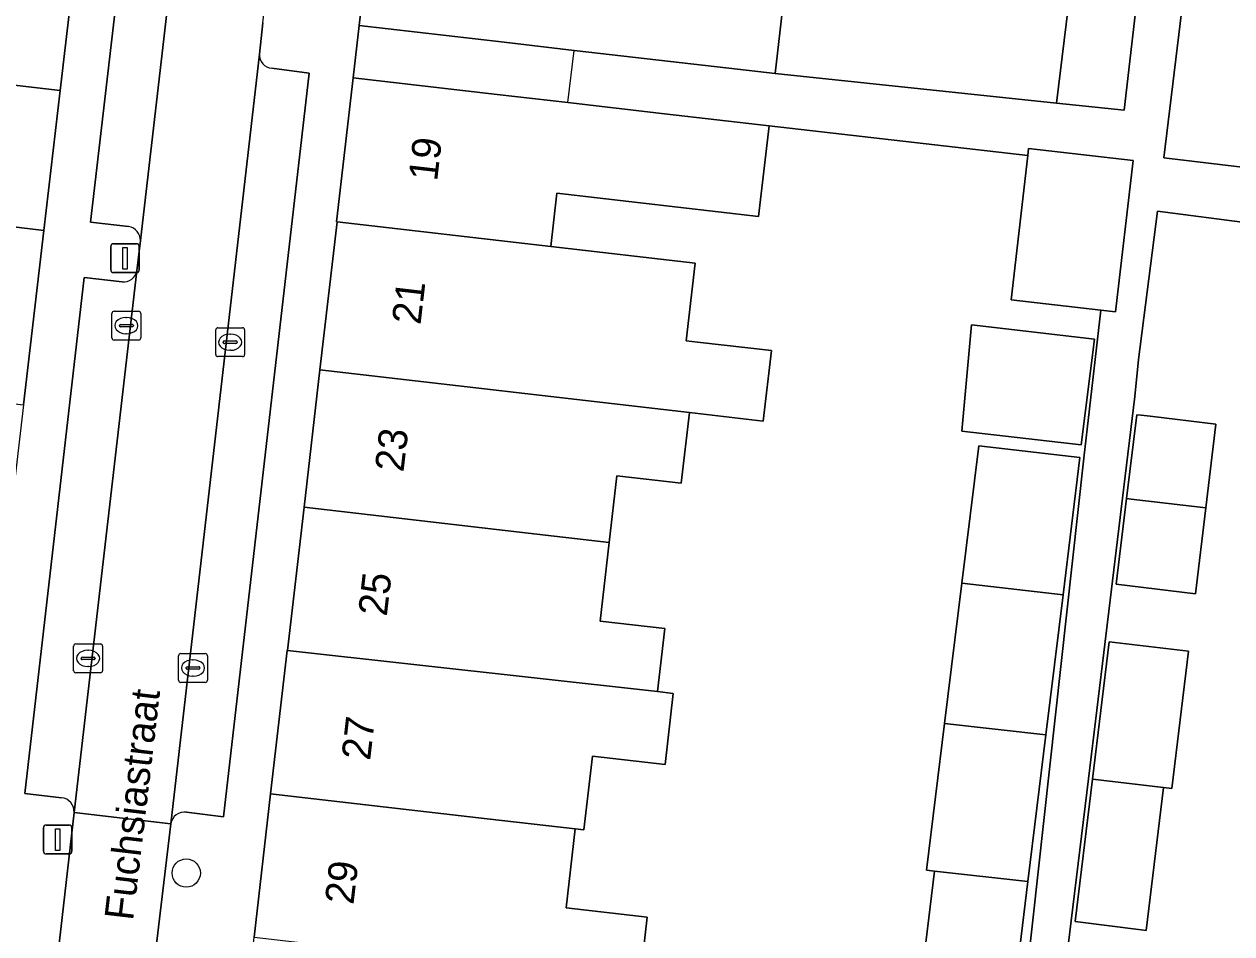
# Model space of a CAD drawing. Extents: x 161692 to 162379, y 380760 to 381678.
# Drawn here: x 161949.35 to 161991.17, y 381068.36 to 381099.87 of the extents above; entities that cross this region are included whole.
import ezdxf

# ---------------------------------------------------------------- set-up
doc = ezdxf.new("R2010")
doc.units = 0
for name, color, linetype in [('IMGEO_Boom', 7, 'Continuous'), ('IMGEO_Erf', 7, 'Continuous'), ('IMGEO_Kolk', 7, 'Continuous'), ('IMGEO_Lichtmast', 7, 'Continuous'), ('IMGEO_Openbare_ruimte_label', 7, 'Continuous'), ('IMGEO_Pand', 7, 'Continuous'), ('IMGEO_Pand_nummerreeks', 7, 'Continuous'), ('IMGEO_Pand_overbouw', 7, 'Continuous'), ('IMGEO_Parkeervlak_open', 7, 'Continuous'), ('IMGEO_Rijbaan_lokaal_open', 7, 'Continuous'), ('IMGEO_Voetpad_open', 7, 'Continuous')]:
    doc.layers.add(name, color=color, linetype=linetype)

msp = doc.modelspace()

# ---------------------------------------------------------------- linework, layer by layer
at = {"layer": 'IMGEO_Boom'}
msp.add_circle((161954.959, 381070.464), 0.489, dxfattribs=at)
at = {"layer": 'IMGEO_Erf'}
for points in [[(161975.644, 381100.683), (161975.352, 381098.155), (161985.096, 381097.131), (161985.692, 381102.057)], [(161983.874, 381065.173), (161986.04, 381084.838), (161986.632, 381089.965), (161983.519, 381090.325), (161984.096, 381095.314), (161975.143, 381096.349), (161974.779, 381093.202), (161967.794, 381094.01), (161967.581, 381092.167), (161972.581, 381091.589), (161972.27, 381088.902), (161972.663, 381088.856), (161975.224, 381088.56), (161974.942, 381086.122), (161972.381, 381086.418), (161972.097, 381083.968), (161969.873, 381084.225), (161969.606, 381081.914), (161969.292, 381079.194), (161971.533, 381078.935), (161971.281, 381076.751), (161971.825, 381076.688), (161971.54, 381074.22), (161969.027, 381074.511), (161968.731, 381071.956), (161968.432, 381071.991), (161968.116, 381069.26), (161970.922, 381068.935), (161970.664, 381066.7)], [(161991.792, 381092.98), (161988.59, 381093.391), (161987.931, 381088.252), (161987.811, 381086.967), (161987.384, 381083.453), (161986.779, 381078.489), (161986.2, 381073.729), (161985.601, 381068.808), (161985.01, 381063.958), (161984.611, 381060.68), (161984.26, 381057.563), (161987.669, 381057.182), (161987.283, 381053.735), (161987.968, 381053.655), (161987.423, 381048.79), (161986.722, 381048.869), (161986.174, 381043.974), (161991.781, 381043.296)]]:
    msp.add_lwpolyline(points, dxfattribs=at)
for points in [[(161981.82, 381085.776), (161982.155, 381089.452), (161986.41, 381088.96), (161985.946, 381085.299)], [(161987.161, 381080.475), (161987.522, 381083.437), (161987.876, 381086.342), (161988.028, 381086.324), (161988.331, 381086.287), (161990.616, 381086.009), (161990.265, 381083.119), (161989.902, 381080.141)], [(161980.873, 381070.529), (161980.596, 381070.56), (161981.22, 381075.647), (161981.816, 381080.502), (161982.4, 381085.259), (161985.906, 381084.854), (161985.322, 381080.096), (161984.728, 381075.257), (161984.104, 381070.174), (161983.496, 381065.217), (161983.12, 381062.154), (161979.212, 381062.605), (161979.588, 381065.668), (161980.267, 381065.59)], [(161988.197, 381068.469), (161988.027, 381068.491), (161985.737, 381068.79), (161986.337, 381073.713), (161986.917, 381078.473), (161989.661, 381078.154), (161989.082, 381073.394), (161988.801, 381073.427)]]:
    msp.add_lwpolyline(points, close=True, dxfattribs=at)
at = {"layer": 'IMGEO_Kolk'}
for p, q in [((161952.385, 381089), (161952.385, 381089.852)), ((161952.46, 381089.926), (161953.312, 381089.926)), ((161952.873, 381089.706), (161952.898, 381089.706)), ((161953.386, 381089.852), (161953.386, 381089)), ((161952.644, 381089.42), (161952.644, 381089.432)), ((161953.082, 381089.383), (161952.684, 381089.383)), ((161952.687, 381089.469), (161953.085, 381089.469)), ((161952.896, 381089.146), (161952.871, 381089.146)), ((161953.128, 381089.432), (161953.128, 381089.42)), ((161955.981, 381088.426), (161955.981, 381089.278)), ((161956.056, 381089.352), (161956.908, 381089.352)), ((161956.469, 381089.132), (161956.494, 381089.132)), ((161956.982, 381089.278), (161956.982, 381088.426)), ((161953.312, 381088.926), (161952.46, 381088.926)), ((161956.24, 381088.846), (161956.24, 381088.858)), ((161956.678, 381088.809), (161956.28, 381088.809)), ((161956.283, 381088.895), (161956.681, 381088.895)), ((161956.724, 381088.858), (161956.724, 381088.846)), ((161956.908, 381088.352), (161956.056, 381088.352)), ((161956.492, 381088.572), (161956.467, 381088.572)), ((161951.061, 381077.473), (161951.061, 381078.325)), ((161951.136, 381078.399), (161951.988, 381078.399)), ((161952.062, 381078.325), (161952.062, 381077.473)), ((161951.32, 381077.893), (161951.32, 381077.905)), ((161951.758, 381077.856), (161951.36, 381077.856)), ((161951.363, 381077.942), (161951.761, 381077.942)), ((161951.549, 381078.179), (161951.574, 381078.179)), ((161951.804, 381077.905), (161951.804, 381077.893)), ((161954.692, 381077.141), (161954.692, 381077.993)), ((161954.767, 381078.067), (161955.619, 381078.067)), ((161955.18, 381077.847), (161955.205, 381077.847)), ((161955.693, 381077.993), (161955.693, 381077.141)), ((161951.988, 381077.399), (161951.136, 381077.399)), ((161951.572, 381077.619), (161951.547, 381077.619)), ((161954.951, 381077.561), (161954.951, 381077.573)), ((161955.389, 381077.524), (161954.991, 381077.524)), ((161954.994, 381077.61), (161955.392, 381077.61)), ((161955.435, 381077.573), (161955.435, 381077.561)), ((161955.619, 381077.067), (161954.767, 381077.067)), ((161955.203, 381077.287), (161955.178, 381077.287))]:
    msp.add_line(p, q, dxfattribs=at)
for points in [[(161952.385, 381089), (161952.385, 381089.852)], [(161952.46, 381089.926), (161953.312, 381089.926)], [(161953.386, 381089.852), (161953.386, 381089)], [(161955.981, 381088.426), (161955.981, 381089.278)], [(161956.056, 381089.352), (161956.908, 381089.352)], [(161956.982, 381089.278), (161956.982, 381088.426)], [(161953.312, 381088.926), (161952.46, 381088.926)], [(161956.908, 381088.352), (161956.056, 381088.352)], [(161951.061, 381077.473), (161951.061, 381078.325)], [(161951.136, 381078.399), (161951.988, 381078.399)], [(161952.062, 381078.325), (161952.062, 381077.473)], [(161954.692, 381077.141), (161954.692, 381077.993)], [(161954.767, 381078.067), (161955.619, 381078.067)], [(161955.693, 381077.993), (161955.693, 381077.141)], [(161951.988, 381077.399), (161951.136, 381077.399)], [(161955.619, 381077.067), (161954.767, 381077.067)]]:
    msp.add_lwpolyline(points, dxfattribs=at)
for centre, radius, start, end in [((161952.462, 381089.85), 0.0765, 91.552, 178.448), ((161952.462, 381089.85), 0.0765, 91.552, 178.448), ((161953.31, 381089.85), 0.0765, 1.552, 88.448), ((161953.31, 381089.85), 0.0765, 1.552, 88.448), ((161952.684, 381089.429), 0.0403, 85.8775, 175.7526), ((161952.681, 381089.419), 0.0366, 178.938, 274.7102), ((161953.085, 381089.426), 0.043, 264.8664, 352.4533), ((161953.089, 381089.431), 0.0386, 1.7309, 96.639), ((161956.058, 381089.276), 0.0765, 91.552, 178.448), ((161956.058, 381089.276), 0.0765, 91.552, 178.448), ((161956.906, 381089.276), 0.0765, 1.552, 88.448), ((161956.906, 381089.276), 0.0765, 1.552, 88.448), ((161952.462, 381089.002), 0.0765, 181.552, 268.448), ((161952.462, 381089.002), 0.0765, 181.552, 268.448), ((161953.31, 381089.002), 0.0765, 271.552, 358.448), ((161953.31, 381089.002), 0.0765, 271.552, 358.448), ((161956.28, 381088.855), 0.0403, 85.8775, 175.7526), ((161956.277, 381088.845), 0.0366, 178.938, 274.7102), ((161956.681, 381088.852), 0.043, 264.8664, 352.4533), ((161956.685, 381088.857), 0.0386, 1.7309, 96.639), ((161956.058, 381088.428), 0.0765, 181.552, 268.448), ((161956.058, 381088.428), 0.0765, 181.552, 268.448), ((161956.906, 381088.428), 0.0765, 271.552, 358.448), ((161956.906, 381088.428), 0.0765, 271.552, 358.448), ((161951.138, 381078.323), 0.0765, 91.552, 178.448), ((161951.138, 381078.323), 0.0765, 91.552, 178.448), ((161951.986, 381078.323), 0.0765, 1.552, 88.448), ((161951.986, 381078.323), 0.0765, 1.552, 88.448), ((161951.36, 381077.902), 0.0403, 85.8775, 175.7526), ((161951.357, 381077.892), 0.0366, 178.938, 274.7102), ((161951.761, 381077.899), 0.043, 264.8664, 352.4533), ((161951.765, 381077.904), 0.0386, 1.7309, 96.639), ((161954.769, 381077.991), 0.0765, 91.552, 178.448), ((161954.769, 381077.991), 0.0765, 91.552, 178.448), ((161955.617, 381077.991), 0.0765, 1.552, 88.448), ((161955.617, 381077.991), 0.0765, 1.552, 88.448), ((161951.138, 381077.475), 0.0765, 181.552, 268.448), ((161951.138, 381077.475), 0.0765, 181.552, 268.448), ((161951.986, 381077.475), 0.0765, 271.552, 358.448), ((161951.986, 381077.475), 0.0765, 271.552, 358.448), ((161954.991, 381077.57), 0.0403, 85.8775, 175.7526), ((161954.988, 381077.56), 0.0366, 178.938, 274.7102), ((161955.392, 381077.567), 0.043, 264.8664, 352.4533), ((161955.396, 381077.572), 0.0386, 1.7309, 96.639), ((161954.769, 381077.143), 0.0765, 181.552, 268.448), ((161954.769, 381077.143), 0.0765, 181.552, 268.448), ((161955.617, 381077.143), 0.0765, 271.552, 358.448), ((161955.617, 381077.143), 0.0765, 271.552, 358.448)]:
    msp.add_arc(centre, radius, start, end, dxfattribs=at)
for centre, major_axis, ratio, start_param, end_param in [((161952.872, 381089.426), (-0.387, 0.002), 0.722429, 4.712389, 7.853982), ((161952.897, 381089.426), (-0.39, 0.002), 0.717154, 1.570796, 4.712389), ((161956.468, 381088.852), (-0.387, 0.002), 0.722429, 4.712389, 7.853982), ((161956.493, 381088.852), (-0.39, 0.002), 0.717154, 1.570796, 4.712389), ((161951.548, 381077.899), (-0.387, 0.002), 0.722429, 4.712389, 7.853982), ((161951.573, 381077.899), (-0.39, 0.002), 0.717154, 1.570796, 4.712389), ((161955.179, 381077.567), (-0.387, 0.002), 0.722429, 4.712389, 7.853982), ((161955.204, 381077.567), (-0.39, 0.002), 0.717154, 1.570796, 4.712389)]:
    msp.add_ellipse(centre, major_axis=major_axis, ratio=ratio, start_param=start_param, end_param=end_param, dxfattribs=at)
at = {"layer": 'IMGEO_Lichtmast'}
for p, q in [((161952.344, 381091.362), (161952.344, 381092.162)), ((161952.344, 381092.162), (161952.344, 381091.362)), ((161952.444, 381092.262), (161953.234, 381092.262)), ((161953.234, 381092.262), (161952.444, 381092.262)), ((161953.334, 381092.162), (161953.334, 381091.362)), ((161953.334, 381091.362), (161953.334, 381092.162)), ((161953.234, 381091.262), (161952.444, 381091.262)), ((161952.444, 381091.262), (161953.234, 381091.262)), ((161950.013, 381071.225), (161950.013, 381072.025)), ((161950.013, 381072.025), (161950.013, 381071.225)), ((161950.113, 381072.125), (161950.903, 381072.125)), ((161950.903, 381072.125), (161950.113, 381072.125)), ((161951.003, 381072.025), (161951.003, 381071.225)), ((161951.003, 381071.225), (161951.003, 381072.025)), ((161950.903, 381071.125), (161950.113, 381071.125)), ((161950.113, 381071.125), (161950.903, 381071.125))]:
    msp.add_line(p, q, dxfattribs=at)
for points in [[(161952.764, 381092.137), (161952.914, 381092.137), (161952.914, 381091.387), (161952.764, 381091.387), (161952.764, 381092.137)], [(161950.433, 381072), (161950.583, 381072), (161950.583, 381071.25), (161950.433, 381071.25), (161950.433, 381072)]]:
    msp.add_lwpolyline(points, dxfattribs=at)
for centre, start, end in [((161952.444, 381092.162), 90, 180), ((161952.444, 381092.162), 90, 180), ((161953.234, 381092.162), 0, 90), ((161953.234, 381092.162), 360, 90), ((161952.444, 381091.362), 180, 270), ((161952.444, 381091.362), 180, 270), ((161953.234, 381091.362), 270, 0), ((161953.234, 381091.362), 270, 0), ((161950.113, 381072.025), 90, 180), ((161950.113, 381072.025), 90, 180), ((161950.903, 381072.025), 0, 90), ((161950.903, 381072.025), 360, 90), ((161950.113, 381071.225), 180, 270), ((161950.113, 381071.225), 180, 270), ((161950.903, 381071.225), 270, 0), ((161950.903, 381071.225), 270, 0)]:
    msp.add_arc(centre, 0.1, start, end, dxfattribs=at)
at = {"layer": 'IMGEO_Pand'}
for points in [[(161961.53, 381104.876), (161960.948, 381099.82), (161965.969, 381099.24), (161968.388, 381098.96), (161973.743, 381098.341), (161975.352, 381098.155), (161975.644, 381100.683), (161971.902, 381101.115), (161968.691, 381101.486), (161968.983, 381104.014)], [(161951.18, 381102.61), (161938.291, 381104.099), (161937.987, 381101.486), (161943.315, 381100.866), (161943.034, 381098.447), (161950.594, 381097.573)], [(161987.999, 381101.8), (161985.692, 381102.057), (161985.096, 381097.131), (161987.431, 381096.885)], [(161992.384, 381100.419), (161989.476, 381100.755), (161988.808, 381095.24), (161991.714, 381094.888)], [(161950.594, 381097.573), (161943.034, 381098.447), (161942.739, 381095.911), (161937.415, 381096.53), (161937.169, 381094.409), (161937.154, 381094.285), (161937.14, 381094.163), (161942.521, 381093.512), (161942.535, 381093.634), (161943.075, 381093.569), (161950.03, 381092.727)], [(161975.143, 381096.349), (161971.523, 381096.767), (161968.172, 381097.154), (161965.727, 381097.437), (161960.739, 381098.013), (161960.165, 381093.025), (161960.183, 381093.023), (161967.581, 381092.167), (161967.794, 381094.01), (161974.779, 381093.202)], [(161987.745, 381095.141), (161984.124, 381095.56), (161984.096, 381095.314), (161983.519, 381090.325), (161986.632, 381089.965), (161987.14, 381089.906)], [(161950.03, 381092.727), (161943.075, 381093.569), (161942.535, 381093.634), (161942.521, 381093.512), (161942.416, 381092.6), (161937.031, 381093.223), (161936.719, 381090.533), (161942.162, 381089.9), (161941.887, 381087.54), (161949.327, 381086.68)], [(161967.581, 381092.167), (161960.183, 381093.023), (161959.591, 381087.897), (161972.381, 381086.418), (161974.942, 381086.122), (161975.224, 381088.56), (161972.663, 381088.856), (161972.27, 381088.902), (161972.581, 381091.589)], [(161985.946, 381085.299), (161986.41, 381088.96), (161982.155, 381089.452), (161981.82, 381085.776)], [(161972.381, 381086.418), (161959.591, 381087.897), (161959.04, 381083.136), (161966.502, 381082.273), (161969.606, 381081.914), (161969.873, 381084.225), (161972.097, 381083.968)], [(161987.522, 381083.437), (161987.676, 381083.419), (161990.265, 381083.119), (161990.616, 381086.009), (161988.331, 381086.287), (161988.028, 381086.324), (161987.876, 381086.342)], [(161985.906, 381084.854), (161982.4, 381085.259), (161981.816, 381080.502), (161985.322, 381080.096)], [(161990.265, 381083.119), (161987.676, 381083.419), (161987.522, 381083.437), (161987.161, 381080.475), (161989.902, 381080.141)], [(161969.606, 381081.914), (161966.502, 381082.273), (161959.04, 381083.136), (161958.467, 381078.174), (161971.281, 381076.751), (161971.533, 381078.935), (161969.292, 381079.194)], [(161985.322, 381080.096), (161981.816, 381080.502), (161981.22, 381075.647), (161984.728, 381075.257)], [(161986.337, 381073.713), (161988.801, 381073.427), (161989.082, 381073.394), (161989.661, 381078.154), (161986.917, 381078.473)], [(161971.825, 381076.688), (161971.281, 381076.751), (161958.467, 381078.174), (161958.454, 381078.175), (161957.882, 381073.21), (161965.381, 381072.343), (161968.432, 381071.991), (161968.731, 381071.956), (161969.027, 381074.511), (161971.54, 381074.22)], [(161984.728, 381075.257), (161981.22, 381075.647), (161980.596, 381070.56), (161980.873, 381070.529), (161984.104, 381070.174)], [(161988.801, 381073.427), (161986.337, 381073.713), (161985.737, 381068.79), (161988.027, 381068.491), (161988.197, 381068.469)], [(161968.432, 381071.991), (161965.381, 381072.343), (161957.882, 381073.21), (161957.31, 381068.245), (161970.664, 381066.7), (161970.922, 381068.935), (161968.116, 381069.26)], [(161984.104, 381070.174), (161980.873, 381070.529), (161980.267, 381065.59), (161983.496, 381065.217)]]:
    msp.add_lwpolyline(points, close=True, dxfattribs=at)
at = {"layer": 'IMGEO_Pand_overbouw'}
msp.add_lwpolyline([(161968.172, 381097.154), (161968.388, 381098.96), (161960.948, 381099.82), (161960.739, 381098.013), (161965.727, 381097.437)], close=True, dxfattribs=at)
at = {"layer": 'IMGEO_Parkeervlak_open'}
for points in [[(161953.377, 381092.373), (161956.44, 381118.843)], [(161955.997, 381118.513), (161954.632, 381118.68), (161951.645, 381093.013), (161952.964, 381092.857)], [(161957.495, 381098.83), (161954.427, 381072.168)], [(161954.968, 381072.575), (161956.248, 381072.413), (161959.211, 381098.169), (161957.923, 381098.345)], [(161951.073, 381072.558), (161953.25, 381091.329)], [(161952.741, 381090.942), (161951.427, 381091.091), (161949.367, 381073.221), (161950.641, 381073.073)]]:
    msp.add_lwpolyline(points, dxfattribs=at)
for centre, radius, start, end in [((161957.945, 381098.796), 0.452, 175.7054, 267.1498), ((161952.883, 381092.369), 0.494, 0.4059, 80.5428), ((161952.792, 381091.403), 0.464, 263.6985, 350.794), ((161950.591, 381072.592), 0.484, 355.956, 84.0262), ((161954.902, 381072.1), 0.479, 82.0442, 171.8648)]:
    msp.add_arc(centre, radius, start, end, dxfattribs=at)
at = {"layer": 'IMGEO_Rijbaan_lokaal_open'}
for points in [[(161957.495, 381098.83), (161957.617, 381099.92), (161959.771, 381118.456), (161956.44, 381118.843), (161953.377, 381092.373), (161953.25, 381091.329), (161951.073, 381072.558), (161954.427, 381072.168)], [(161953.854, 381067.335), (161954.427, 381072.168), (161951.073, 381072.558), (161950.519, 381067.711)]]:
    msp.add_lwpolyline(points, close=True, dxfattribs=at)
at = {"layer": 'IMGEO_Voetpad_open'}
for points in [[(161957.191, 381155.412), (161956.388, 381149.129), (161956.162, 381145.456), (161954.88, 381134.431), (161954.037, 381127.184), (161953.476, 381122.354), (161952.893, 381117.344), (161952.318, 381112.4), (161951.753, 381107.539), (161951.18, 381102.61), (161950.594, 381097.573), (161950.03, 381092.727), (161949.327, 381086.68), (161948.751, 381081.721), (161948.175, 381076.772), (161947.611, 381071.919), (161947.025, 381066.879), (161946.46, 381062.027), (161945.855, 381056.821), (161945.65, 381055.374), (161944.934, 381049.22), (161941.233, 381016.938)], [(161952.964, 381092.857), (161951.645, 381093.013), (161954.632, 381118.68)], [(161948.338, 380991.533), (161949.325, 381000), (161949.809, 381004.154), (161953.362, 381034.648), (161954.078, 381040.659), (161954.809, 381046.803), (161954.987, 381048.075), (161955.598, 381053.379), (161956.162, 381058.279), (161956.721, 381063.128), (161957.31, 381068.245), (161957.882, 381073.21), (161958.454, 381078.175), (161958.467, 381078.174), (161959.04, 381083.136), (161959.591, 381087.897), (161960.183, 381093.023), (161960.165, 381093.025), (161960.739, 381098.013), (161960.948, 381099.82), (161961.53, 381104.876), (161962.114, 381109.945), (161962.172, 381109.938), (161962.747, 381114.909)], [(161987.999, 381101.8), (161987.431, 381096.885), (161985.096, 381097.131), (161975.352, 381098.155), (161973.743, 381098.341), (161968.388, 381098.96), (161965.969, 381099.24), (161960.948, 381099.82), (161960.739, 381098.013), (161965.727, 381097.437), (161968.172, 381097.154), (161971.523, 381096.767), (161975.143, 381096.349), (161984.096, 381095.314), (161984.124, 381095.56), (161987.745, 381095.141), (161987.14, 381089.906), (161986.632, 381089.965), (161986.04, 381084.838), (161983.874, 381065.173)], [(161991.714, 381094.888), (161988.808, 381095.24), (161989.476, 381100.755)], [(161957.617, 381099.92), (161957.495, 381098.83)], [(161957.923, 381098.345), (161959.211, 381098.169), (161956.248, 381072.413), (161954.968, 381072.575)], [(161991.781, 381043.296), (161986.174, 381043.974), (161982.641, 381044.369), (161983.191, 381049.281), (161983.735, 381054.146), (161984.119, 381057.579), (161984.26, 381057.563), (161984.611, 381060.68), (161985.01, 381063.958), (161985.601, 381068.808), (161986.2, 381073.729), (161986.779, 381078.489), (161987.384, 381083.453), (161987.811, 381086.967), (161987.931, 381088.252), (161988.59, 381093.391), (161991.792, 381092.98)], [(161953.25, 381091.329), (161953.377, 381092.373)], [(161950.641, 381073.073), (161949.367, 381073.221), (161951.427, 381091.091), (161952.741, 381090.942)], [(161950.49, 381067.484), (161950.519, 381067.711), (161951.073, 381072.558)], [(161954.427, 381072.168), (161953.854, 381067.335), (161953.839, 381067.124)]]:
    msp.add_lwpolyline(points, dxfattribs=at)
for centre, radius, start, end in [((161957.945, 381098.796), 0.452, 175.7054, 267.1498), ((161952.883, 381092.369), 0.494, 0.4059, 80.5428), ((161952.792, 381091.403), 0.464, 263.6985, 350.794), ((161950.591, 381072.592), 0.484, 355.956, 84.0262), ((161954.902, 381072.1), 0.479, 82.0442, 171.8648)]:
    msp.add_arc(centre, radius, start, end, dxfattribs=at)

# ---------------------------------------------------------------- texts
at = {"layer": 'IMGEO_Openbare_ruimte_label'}
msp.add_text('Fuchsiastraat', height=1, rotation=83.2801, dxfattribs=at).set_placement((161953.116, 381068.793))
at = {"layer": 'IMGEO_Pand_nummerreeks'}
for s, p in [('19', (161963.645, 381094.407)), ('21', (161963.07, 381089.436)), ('23', (161962.48, 381084.329)), ('25', (161961.902, 381079.335)), ('27', (161961.325, 381074.342)), ('29', (161960.748, 381069.348))]:
    msp.add_text(s, height=1, rotation=83.4055, dxfattribs=at).set_placement(p)

doc.saveas('drawing.dxf')
